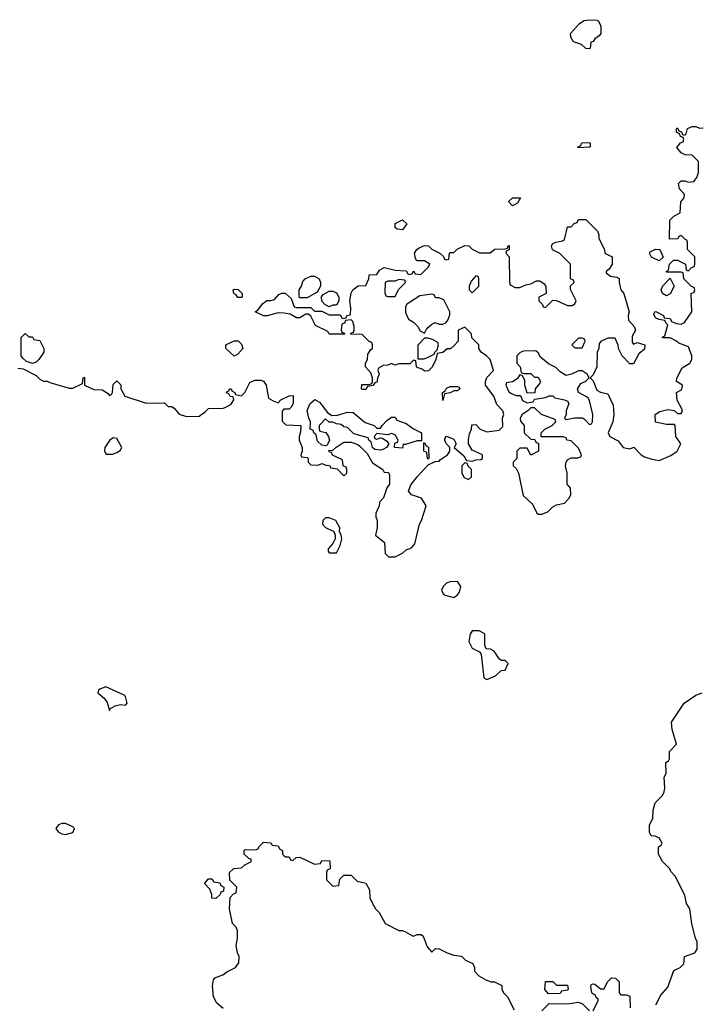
# Model space of a CAD drawing. Header units: inches. Extents: x 2380053 to 2584298, y 380219 to 546618.
# Tile 388 of 656: x 2572780 to 2576500, y 393970 to 399345. Entities that reach past the tile are written whole.
import ezdxf

# ---------------------------------------------------------------- set-up
doc = ezdxf.new("R2010")
doc.units = ezdxf.units.IN
doc.header["$MEASUREMENT"] = 0
doc.layers.add('C5379', color=7, linetype='Continuous')

msp = doc.modelspace()

# ---------------------------------------------------------------- linework, layer by layer
at = {"layer": 'C5379', "color": 2}
for points, elevation in [([(2575890, 399186), (2575870, 399188), (2575846, 399210), (2575803.1, 399223.1), (2575788.4, 399248.4), (2575786, 399270), (2575836.4, 399323.6), (2575860.4, 399339.6), (2575890, 399344.7), (2575930, 399342), (2575938, 399338), (2575951.2, 399311.1), (2575951.2, 399268.9), (2575943.6, 399256.4), (2575919.6, 399240.4), (2575910, 399226), (2575898, 399222), (2575894, 399190)], 34), ([(2575830, 398646), (2575826, 398650), (2575842, 398658), (2575848.4, 398671.6), (2575890, 398674), (2575894, 398670), (2575894, 398650), (2575890, 398648)], 34), ([(2575470, 398328.7), (2575447.3, 398352.7), (2575470, 398372), (2575512.7, 398372.7), (2575496.9, 398343.1)], 34), ([(2574870, 398198), (2574840.4, 398200.4), (2574828.7, 398210), (2574830, 398232), (2574870, 398252), (2574894, 398230)], 34), ([(2576270, 398028.7), (2576228.8, 398048.9), (2576218, 398070), (2576222, 398078), (2576250, 398092), (2576274, 398090), (2576292, 398048)], 34), ([(2574310, 397826), (2574306, 397830), (2574306, 397870), (2574318, 397890), (2574324.7, 397915.3), (2574338, 397930), (2574370, 397944.7), (2574390, 397944.7), (2574414, 397930), (2574422, 397910), (2574422, 397890), (2574403.6, 397856.4), (2574350, 397826)], 34), ([(2574850, 397926), (2574830, 397918), (2574790, 397918), (2574774, 397910), (2574772.7, 397852.7), (2574778, 397838), (2574790, 397834), (2574830, 397834), (2574847.3, 397872.7), (2574886, 397910), (2574882, 397922)], 34), ([(2575270, 397946), (2575243.6, 397916.4), (2575234, 397890), (2575234, 397870), (2575250, 397854), (2575286, 397890), (2575286, 397930), (2575282, 397942)], 34), ([(2576310, 397838), (2576288, 397850), (2576282, 397870), (2576290, 397892), (2576330, 397934), (2576352, 397890), (2576330, 397848)], 34), ([(2573990, 397828), (2573970, 397828.7), (2573962, 397842), (2573948.7, 397850), (2573946, 397870), (2573950, 397874), (2573971.6, 397871.6), (2573994, 397850), (2573994, 397830)], 34), ([(2574470, 397778), (2574447.3, 397787.3), (2574428.4, 397808.4), (2574428, 397832), (2574436.4, 397843.6), (2574470, 397862), (2574490, 397862), (2574510, 397854), (2574522, 397830), (2574522, 397810), (2574510, 397786), (2574490, 397786)], 34), ([(2575030, 397846), (2574963.6, 397836.4), (2574902, 397798), (2574892, 397790), (2574885.4, 397774.6), (2574886.4, 397746.4), (2574902, 397710), (2574930, 397694), (2574954, 397670), (2574965.4, 397645.4), (2574990, 397634), (2575002, 397658), (2575030, 397682), (2575048.4, 397691.6), (2575070, 397682), (2575090, 397682), (2575106, 397690), (2575116.4, 397703.6), (2575127.3, 397732.7), (2575128, 397750), (2575094.6, 397814.6), (2575070, 397826), (2575050, 397826), (2575042, 397842)], 34), ([(2572830, 397614), (2572850, 397614), (2572858, 397598), (2572890, 397594), (2572911.3, 397550), (2572911, 397530), (2572884.7, 397490), (2572870, 397475.3), (2572850, 397468), (2572818, 397478), (2572796.4, 397496.4), (2572788.8, 397508.9), (2572788, 397610), (2572810, 397632)], 34), ([(2573950, 397508.7), (2573906, 397550), (2573906, 397570), (2573950, 397592), (2573971.6, 397591.6), (2573990, 397574), (2573998, 397550), (2573970, 397518)], 34), ([(2575010, 397606), (2574990, 397606), (2574952.7, 397567.3), (2574954, 397494), (2574987.3, 397492.7), (2575010, 397502), (2575042, 397518), (2575046, 397530), (2575058, 397542), (2575066, 397570), (2575062, 397582), (2575036.4, 397596.4)], 34), ([(2575850, 397606), (2575830, 397606), (2575794, 397570), (2575810, 397554), (2575850, 397554), (2575866, 397590), (2575862, 397602)], 34), ([(2575596.4, 397536.4), (2575530, 397535.3), (2575511.6, 397528.4), (2575494, 397510), (2575494, 397470), (2575512, 397450), (2575518, 397418), (2575530, 397414), (2575570, 397414), (2575590, 397394), (2575610, 397394), (2575622, 397370), (2575619.6, 397360.4), (2575594, 397330), (2575592.7, 397307.3), (2575550, 397306), (2575538, 397350), (2575536.4, 397376.4), (2575522, 397402), (2575510, 397406), (2575496, 397384), (2575470, 397368), (2575438, 397362), (2575434, 397350), (2575450, 397314), (2575463.6, 397303.6), (2575490, 397294), (2575512.7, 397292.7), (2575525.4, 397265.4), (2575550, 397254), (2575582, 397258), (2575590, 397274), (2575650, 397282), (2575670, 397292), (2575690, 397291.3), (2575701, 397281), (2575754, 397270), (2575770, 397262), (2575778, 397250), (2575762, 397210), (2575762, 397190), (2575754, 397170), (2575762, 397162), (2575808.7, 397171.3), (2575851.2, 397171.1), (2575863.6, 397163.6), (2575890, 397134), (2575902, 397138), (2575906, 397150), (2575908, 397190), (2575890, 397266), (2575882, 397282), (2575829.3, 397309.3), (2575825.2, 397330), (2575842, 397358), (2575870, 397372), (2575888, 397390), (2575878, 397410), (2575850, 397428), (2575830, 397428), (2575791.2, 397408.9), (2575763.1, 397403.1), (2575730, 397422), (2575705.6, 397445.6), (2575666.3, 397466.3), (2575623.1, 397503.1), (2575610, 397526)], 34), ([(2575090, 397266), (2575088, 397310), (2575102, 397318), (2575110, 397334), (2575130, 397342), (2575170, 397342), (2575178, 397338), (2575182, 397330), (2575170, 397318), (2575150, 397318), (2575130, 397308), (2575098, 397302)], 34), ([(2574483.6, 397183.6), (2574514.6, 397185.4), (2574570, 397202), (2574599.6, 397199.6), (2574666.4, 397146.4), (2574714, 397130), (2574730, 397114), (2574750, 397114), (2574758, 397130), (2574783.1, 397156.9), (2574810, 397174), (2574830, 397174), (2574838, 397158), (2574890, 397141), (2574930, 397111.3), (2574974, 397090), (2574974, 397046), (2574950, 397046), (2574886, 397026), (2574874, 397026), (2574870, 397006), (2574826, 397010), (2574827.3, 397032.7), (2574842, 397038), (2574846, 397050), (2574830, 397078), (2574810, 397086), (2574790, 397078), (2574730, 397086), (2574714, 397070), (2574718, 397058), (2574730, 397054), (2574750, 397062), (2574759.6, 397059.6), (2574783.6, 397043.6), (2574794, 397030), (2574782, 397010), (2574762, 396998), (2574750, 396994), (2574718, 396998), (2574706, 397010), (2574698, 397038), (2574686, 397050), (2574682, 397062), (2574604, 397084), (2574570, 397118), (2574550, 397122), (2574534, 397134), (2574510, 397138), (2574490, 397148), (2574468.4, 397148.4), (2574450, 397166), (2574414, 397130), (2574414, 397110), (2574418, 397098), (2574451.2, 397091.1), (2574464.7, 397070), (2574471.3, 397048.7), (2574458, 397022), (2574450, 397018), (2574430, 397022), (2574404.7, 397044.7), (2574398, 397078), (2574386, 397090), (2574382, 397102), (2574366, 397110), (2574368, 397150), (2574358, 397170), (2574348.4, 397211.6), (2574366, 397250), (2574391.6, 397271.6), (2574416.9, 397256.9), (2574459.6, 397199.6)], 34), ([(2575590, 397226), (2575570, 397226), (2575554, 397210), (2575522, 397190), (2575512, 397170), (2575512.7, 397152.7), (2575534, 397130), (2575534, 397090), (2575570, 397054), (2575592.7, 397052.7), (2575598, 397038), (2575612, 397032), (2575611.3, 396990), (2575570, 396968), (2575550, 397006), (2575510, 397006), (2575494, 396990), (2575494, 396950), (2575474, 396930), (2575474, 396910), (2575490, 396894), (2575502, 396870), (2575527.3, 396747.3), (2575579.9, 396699.9), (2575602, 396650), (2575610, 396644.7), (2575630, 396644.7), (2575662, 396658), (2575690, 396684.7), (2575710, 396696), (2575754, 396706), (2575778, 396730), (2575788, 396750), (2575787.3, 396787.3), (2575768, 396810), (2575768.4, 396868.4), (2575759, 396910), (2575762, 396930), (2575770, 396942), (2575790, 396952), (2575827.3, 396952.7), (2575842, 396958), (2575846, 396970), (2575830, 397006), (2575790, 397046), (2575766, 397050), (2575762, 397062), (2575747.3, 397067.3), (2575627.3, 397067.3), (2575626, 397090), (2575646, 397110), (2575686, 397130), (2575706, 397150), (2575702, 397162), (2575629.1, 397189.1)], 34), ([(2573290, 397062), (2573272, 397050), (2573262.8, 397037.2), (2573244.7, 397010), (2573242, 396990), (2573252.7, 396972.7), (2573287.3, 396972.7), (2573310, 396982), (2573328, 396992), (2573338, 397010), (2573310, 397058)], 34), ([(2575010, 396946), (2575006, 396950), (2575002, 396982), (2574986, 396990), (2574986, 397034), (2574990, 397034), (2574998, 397018), (2575011.6, 397011.6), (2575014, 396950)], 34), ([(2575210, 396926), (2575194, 396910), (2575194, 396870), (2575205.4, 396845.4), (2575230, 396834), (2575246, 396850), (2575246, 396890), (2575227.3, 396907.3), (2575222, 396922)], 34), ([(2574470, 396626), (2574450, 396626), (2574434, 396610), (2574432, 396590), (2574450, 396572), (2574494, 396550), (2574502, 396530), (2574502, 396510), (2574490, 396486), (2574463.6, 396456.4), (2574463.6, 396443.6), (2574470, 396434), (2574510, 396434), (2574530, 396474), (2574538, 396510), (2574535.3, 396530), (2574526, 396550), (2574528, 396570), (2574506, 396610)], 34), ([(2575170, 396278), (2575130, 396275.3), (2575110, 396268), (2575092, 396250), (2575082, 396230), (2575092, 396210), (2575102.8, 396202.8), (2575150, 396191.3), (2575170, 396204.7), (2575180.2, 396219.8), (2575188.7, 396250)], 34), ([(2575288.4, 396008.4), (2575250, 396008), (2575238, 395990), (2575232, 395950), (2575250, 395914), (2575292.7, 395892.7), (2575299.6, 395879.6), (2575312.7, 395752.7), (2575330, 395742), (2575376.4, 395763.6), (2575407.3, 395792.7), (2575430, 395794), (2575446, 395830), (2575430, 395846), (2575410, 395846), (2575396.4, 395856.4), (2575370, 395898), (2575350, 395908), (2575326, 395910), (2575318, 395930), (2575318, 395990), (2575314.6, 395994.6)], 34), ([(2573250, 395702), (2573211.6, 395688.4), (2573206, 395670), (2573240.7, 395640.7), (2573256.8, 395616.8), (2573270, 395574), (2573276.4, 395583.6), (2573300.9, 395599.1), (2573330, 395606.8), (2573358, 395602), (2573366, 395614), (2573358, 395650), (2573350, 395658)], 34), ([(2573030, 394956), (2573010, 394956), (2572992, 394950), (2572977.3, 394930), (2572990, 394911), (2573010, 394900.7), (2573030, 394897.3), (2573070, 394907.3), (2573079, 394930), (2573070, 394939)], 34), ([(2573850, 394548), (2573828, 394550), (2573828, 394570), (2573818, 394598), (2573788, 394630), (2573810, 394654), (2573830, 394654), (2573838, 394638), (2573872.7, 394632.7), (2573878, 394618), (2573894, 394610), (2573892.7, 394587.3), (2573878, 394582), (2573874, 394570)], 30), ([(2575710, 394074), (2575770, 394074), (2575774, 394050), (2575770, 394046), (2575738, 394042), (2575730, 394028), (2575667.3, 394027.3), (2575646, 394050), (2575650, 394094), (2575690, 394094)], 30)]:
    msp.add_lwpolyline(points, close=True, dxfattribs=dict(at, elevation=elevation))
for points, elevation in [([(2572770, 397442), (2572799.6, 397439.6), (2572870, 397402), (2572890, 397382), (2572910, 397372), (2572930, 397371.3), (2572943.6, 397363.6), (2573050, 397334), (2573070, 397334), (2573122, 397358), (2573126, 397390), (2573134, 397394), (2573134, 397350), (2573185.4, 397325.4), (2573230, 397324.7), (2573263.6, 397303.6), (2573270, 397294), (2573282, 397298), (2573286, 397310), (2573290, 397354), (2573310, 397374), (2573331.6, 397351.6), (2573332, 397330), (2573354, 397290), (2573471.2, 397251.1), (2573570, 397254), (2573590, 397234), (2573610, 397234), (2573623.6, 397223.6), (2573650, 397192), (2573690, 397178), (2573759, 397181), (2573794.6, 397205.4), (2573810, 397222), (2573890, 397224.7), (2573906, 397230), (2573934.6, 397245.4), (2573948, 397270), (2573946, 397286), (2573928.4, 397288.4), (2573922, 397302), (2573908.4, 397308.4), (2573910, 397314), (2573922, 397318), (2573926, 397330), (2573934, 397330), (2573938, 397318), (2573954, 397310), (2573958, 397298), (2573990, 397292), (2574008, 397310), (2574036.4, 397363.6), (2574063.1, 397376.9), (2574096.9, 397376.9), (2574110, 397372), (2574124.7, 397350), (2574138, 397278), (2574163.6, 397263.6), (2574190, 397254), (2574206, 397270), (2574250, 397292), (2574272.7, 397292.7), (2574272, 397250), (2574262, 397230), (2574250, 397218), (2574222, 397218), (2574212.7, 397207.3), (2574212.7, 397152.7), (2574232.7, 397132.7), (2574314, 397130), (2574312.7, 397092.7), (2574304.7, 397070), (2574304.7, 397050), (2574322, 397010), (2574322, 396990), (2574314, 396970), (2574318, 396958), (2574350, 396954), (2574354, 396950), (2574354, 396930), (2574370, 396914), (2574410, 396912), (2574430, 396922), (2574452.7, 396912.7), (2574471.6, 396911.6), (2574478, 396898), (2574512.7, 396892.7), (2574550, 396854), (2574566, 396870), (2574566, 396890), (2574562, 396902), (2574546, 396910), (2574542, 396942), (2574487.3, 396967.3), (2574482, 396982), (2574470, 396986), (2574468, 396992), (2574490, 396994), (2574506, 397010), (2574550, 397038), (2574590, 397038), (2574626, 397026), (2574636.9, 397016.9), (2574676.9, 396976.9), (2574705.4, 396925.4), (2574762, 396890), (2574770, 396874), (2574792.7, 396872.7), (2574798, 396858), (2574798, 396810), (2574784.7, 396790), (2574765.4, 396734.6), (2574744.7, 396710), (2574742, 396690), (2574724.7, 396650), (2574724.7, 396630), (2574732, 396610), (2574731.2, 396571.1), (2574722, 396530), (2574771.3, 396491.3), (2574774, 396430), (2574792.7, 396412.7), (2574830, 396412), (2574870, 396432), (2574889, 396451), (2574918, 396462), (2574937.2, 396482.8), (2574962, 396590), (2574974, 396610), (2574999, 396690), (2574972.5, 396732.5), (2574918, 396750), (2574902, 396770), (2574914.6, 396805.4), (2574948.7, 396850), (2575010, 396914), (2575048, 396932), (2575070, 396934), (2575076.4, 396943.6), (2575115.3, 396970), (2575128, 396990), (2575128, 397010), (2575108.8, 397028.9), (2575098, 397050), (2575106, 397070), (2575110, 397072), (2575150, 397054), (2575162, 397030), (2575152, 397010), (2575203.6, 396963.6), (2575218, 396938), (2575250, 396934), (2575270, 396942), (2575296.4, 396943.6), (2575306, 396950), (2575306, 396970), (2575250, 396995.3), (2575229.2, 397029.2), (2575229, 397051), (2575235.3, 397084.7), (2575246, 397110), (2575247.3, 397132.7), (2575270, 397134), (2575294, 397110), (2575330, 397094), (2575396.4, 397103.6), (2575416.4, 397123.6), (2575415.3, 397170), (2575422, 397190), (2575418, 397210), (2575384.7, 397244.7), (2575368.7, 397290), (2575322, 397350), (2575322, 397370), (2575329.1, 397390.9), (2575366, 397430), (2575348.8, 397488.9), (2575328, 397510), (2575298, 397530), (2575286, 397550), (2575286, 397570), (2575248, 397608), (2575246, 397630), (2575210, 397666), (2575174, 397650), (2575174, 397590), (2575152.7, 397567.3), (2575131.6, 397548.4), (2575112.7, 397547.3), (2575090, 397528), (2575058, 397522), (2575052, 397490), (2575031.6, 397448.4), (2575011.6, 397428.4), (2574990, 397426), (2574976.4, 397436.4), (2574950, 397446), (2574946, 397450), (2574942, 397482), (2574930, 397486), (2574910, 397466), (2574850, 397466), (2574830, 397458), (2574810, 397468), (2574790, 397458), (2574763.6, 397456.4), (2574738, 397442), (2574734, 397430), (2574742, 397410), (2574732.7, 397387.3), (2574730, 397366), (2574718, 397362), (2574710, 397348), (2574678, 397342), (2574670, 397326), (2574650, 397326), (2574646, 397330), (2574647.3, 397352.7), (2574690, 397354), (2574702, 397358), (2574706, 397370), (2574706, 397390), (2574696.4, 397416.4), (2574668, 397450), (2574668, 397470), (2574678, 397490), (2574680.4, 397519.6), (2574696.4, 397543.6), (2574706, 397550), (2574706, 397570), (2574702, 397582), (2574687.3, 397587.3), (2574650, 397626), (2574587.3, 397627.3), (2574587.3, 397632.7), (2574602, 397638), (2574606, 397650), (2574606, 397670), (2574598, 397698), (2574590, 397706), (2574558, 397702), (2574552.7, 397687.3), (2574538, 397682), (2574534, 397650), (2574538, 397638), (2574552.7, 397632.7), (2574552.7, 397627.3), (2574470, 397628), (2574462, 397642), (2574395.3, 397675.3), (2574370, 397726), (2574356.4, 397736.4), (2574342, 397738), (2574310, 397718), (2574290, 397718), (2574256.4, 397736.4), (2574223.1, 397743.1), (2574190, 397744), (2574130, 397728.7), (2574110, 397728.7), (2574066, 397750), (2574080.4, 397759.6), (2574105.6, 397794.4), (2574129.1, 397810.9), (2574150, 397811.3), (2574170, 397818), (2574194.6, 397845.4), (2574210, 397852), (2574228.4, 397851.6), (2574262, 397822), (2574278, 397778), (2574290, 397774), (2574370, 397774), (2574390, 397754), (2574430, 397754), (2574470, 397734), (2574530, 397734), (2574538, 397718), (2574550, 397714), (2574562, 397718), (2574566, 397730), (2574586, 397734), (2574588, 397770), (2574582, 397810), (2574588.8, 397851.1), (2574598, 397870), (2574628.4, 397891.6), (2574670, 397894), (2574686, 397930), (2574687.3, 397952.7), (2574730, 397954), (2574743.1, 397976.9), (2574768.7, 397991.3), (2574830, 397978), (2574890, 397974), (2574898, 397958), (2574910, 397954), (2574922, 397958), (2574930, 397974), (2574938, 397958), (2574970, 397954), (2575010, 397994), (2575018, 398010), (2574990, 398028), (2574948, 398028), (2574940.4, 398040.4), (2574935.3, 398070), (2574948, 398090), (2574960.2, 398099.8), (2574990, 398111.3), (2575011, 398111), (2575030, 398092), (2575074, 398070), (2575092.7, 398052.7), (2575098, 398038), (2575110, 398034), (2575122, 398038), (2575126, 398070), (2575130, 398074), (2575150, 398074), (2575168.4, 398091.6), (2575210, 398111.3), (2575231, 398111), (2575250, 398092), (2575290, 398072), (2575330, 398072), (2575347.3, 398072.7), (2575372.7, 398092.7), (2575430, 398094), (2575442, 398098), (2575446, 398110), (2575452, 398112), (2575451.6, 398088.4), (2575438, 398082), (2575434, 398070), (2575452, 398050), (2575454, 397910), (2575458, 397898), (2575483.6, 397883.6), (2575510, 397882), (2575543.1, 397896.9), (2575570, 397902), (2575600.4, 397919.6), (2575619.6, 397919.6), (2575643.6, 397903.6), (2575652.7, 397887.3), (2575654, 397850), (2575614, 397830), (2575614, 397810), (2575634, 397790), (2575638, 397778), (2575650, 397774), (2575690, 397814), (2575710, 397812), (2575770, 397784.7), (2575796.4, 397783.6), (2575810, 397794), (2575818, 397810), (2575787.3, 397872.7), (2575787.3, 397892.7), (2575806, 397910), (2575802, 397922), (2575786, 397930), (2575786, 398010), (2575728.4, 398068.4), (2575688.8, 398088.9), (2575682, 398110), (2575690, 398122), (2575706, 398130), (2575742, 398138), (2575754.6, 398145.4), (2575770, 398214), (2575790, 398214), (2575807.3, 398232.7), (2575822, 398238), (2575830, 398254), (2575870, 398254), (2575934, 398190), (2575942, 398170), (2575942, 398150), (2575972, 398090), (2575974, 398070), (2576014, 398050), (2576014, 398010), (2575998, 397982), (2575982, 397970), (2575982, 397962), (2576004.7, 397944.7), (2576039.6, 397939.6), (2576051.6, 397931.6), (2576051.3, 397910), (2576062, 397870), (2576078, 397850), (2576106, 397750), (2576101, 397730), (2576103.6, 397703.6), (2576134, 397670), (2576142, 397650), (2576123.6, 397616.4), (2576123.6, 397583.6), (2576130, 397574), (2576150, 397582), (2576192, 397570), (2576190, 397546), (2576159.6, 397520.4), (2576130, 397466), (2576110, 397466), (2576068, 397510), (2576048, 397550), (2576047.3, 397567.3), (2576030, 397606), (2575990, 397606), (2575954, 397590), (2575943.6, 397576.4), (2575942, 397550), (2575932, 397530), (2575930.7, 397449.3), (2575910, 397406), (2575894, 397390), (2575910, 397374), (2575930, 397322), (2575951, 397311), (2575990, 397302), (2576019.8, 397239.8), (2576022.8, 397190), (2576018, 397150), (2575992, 397090), (2576002, 397070), (2576046.4, 397046.4), (2576074, 397010), (2576110, 397002), (2576131.6, 397011.6), (2576172, 396970), (2576190, 396958), (2576230, 396944.7), (2576270, 396938), (2576333.6, 396966.4), (2576368, 396990), (2576388, 397030), (2576362, 397070), (2576358, 397130), (2576354.6, 397134.6), (2576310, 397134), (2576250, 397148), (2576248.7, 397190), (2576273.6, 397206.4), (2576316.9, 397216.9), (2576352, 397212), (2576370, 397194), (2576390, 397194), (2576396.4, 397203.6), (2576396.4, 397216.4), (2576368.4, 397268.4), (2576366, 397310), (2576394.6, 397325.4), (2576398, 397350), (2576366, 397370), (2576367.3, 397387.3), (2576396.4, 397443.6), (2576438, 397470), (2576448, 397490), (2576448.7, 397510), (2576430, 397558), (2576378, 397578), (2576366, 397590), (2576330, 397608), (2576288.7, 397608.7), (2576290, 397614), (2576302, 397618), (2576318, 397678), (2576306, 397690), (2576302, 397702), (2576270, 397708), (2576250, 397718), (2576242, 397738), (2576246, 397750), (2576251.6, 397751.6), (2576294, 397730), (2576298, 397718), (2576330, 397714), (2576338, 397698), (2576365.4, 397685.4), (2576390, 397682), (2576408.4, 397691.6), (2576448.7, 397750), (2576446, 397850), (2576462, 397858), (2576466, 397870), (2576462, 397882), (2576447.3, 397887.3), (2576406, 397930), (2576402, 397962), (2576390, 397966), (2576310, 397966), (2576308, 397970), (2576322, 397978), (2576326, 398010), (2576348.4, 398031.6), (2576370, 398032), (2576414, 398010), (2576418, 397978), (2576430, 397974), (2576447.3, 397992.7), (2576462, 397998), (2576466, 398010), (2576466, 398050), (2576426, 398090), (2576426, 398130), (2576422, 398142), (2576410, 398146), (2576390, 398166), (2576378, 398162), (2576371.6, 398148.4), (2576327.3, 398147.3), (2576328, 398250), (2576350, 398272), (2576386, 398290), (2576388, 398350), (2576407.3, 398372.7), (2576408, 398390), (2576382, 398422), (2576375.3, 398450), (2576390, 398464.7), (2576410, 398464.7), (2576430, 398458), (2576459, 398461), (2576476.4, 398483.6), (2576486, 398510), (2576486, 398570), (2576450, 398606), (2576412.7, 398607.3), (2576390, 398618), (2576367.3, 398647.3), (2576387.3, 398672.7), (2576402, 398678), (2576406, 398690), (2576402, 398702), (2576387.3, 398707.3), (2576382, 398722), (2576366, 398730), (2576366, 398750), (2576370, 398754), (2576378, 398738), (2576392.7, 398732.7), (2576398, 398718), (2576410, 398714), (2576418, 398722), (2576426, 398750), (2576450, 398762), (2576470, 398762), (2576490, 398752), (2576510, 398754)], 34), ([(2576252.9, 393967.1), (2576280.2, 394019.8), (2576317.2, 394062.8), (2576350, 394154), (2576386, 394170), (2576406, 394190), (2576408.8, 394231.1), (2576466, 394250), (2576478, 394270), (2576478, 394310), (2576468.7, 394330), (2576448.8, 394408.9), (2576438, 394490), (2576420.4, 394520.4), (2576410, 394566), (2576358, 394670), (2576334.6, 394694.6), (2576328, 394710), (2576288.8, 394748.9), (2576266, 394790), (2576266, 394830), (2576282, 394838), (2576286, 394850), (2576270, 394878), (2576247.3, 394887.3), (2576226, 394890), (2576218, 394910), (2576218, 394950), (2576236.4, 394983.6), (2576238, 395030), (2576248.7, 395070), (2576288, 395110), (2576298, 395130), (2576302, 395150), (2576298, 395210), (2576308, 395230), (2576306, 395290), (2576322, 395298), (2576326, 395310), (2576326, 395350), (2576366, 395390), (2576342, 395470), (2576338, 395510), (2576407.3, 395612.7), (2576470, 395658), (2576506, 395670)], 30), ([(2573890, 393946), (2573856.4, 393976.4), (2573838, 394010), (2573833.2, 394070), (2573837.2, 394102.8), (2573846, 394114), (2573888, 394130), (2573910, 394146.8), (2573958, 394170), (2573976.4, 394196.4), (2573978, 394230), (2573968, 394250), (2573962, 394290), (2573968.8, 394331.1), (2573968.7, 394370), (2573962, 394390), (2573942, 394410), (2573926, 394490), (2573928, 394552), (2573947.3, 394572.7), (2573962, 394578), (2573966, 394610), (2573927.3, 394647.3), (2573926, 394690), (2573948.4, 394711.6), (2573990, 394714), (2574008.4, 394731.6), (2574046, 394750), (2574042, 394762), (2574030, 394766), (2574006, 394790), (2574006, 394810), (2574010, 394814), (2574067.3, 394812.7), (2574082, 394818), (2574086, 394830), (2574110, 394854), (2574151.6, 394851.6), (2574158, 394838), (2574190, 394834), (2574198, 394818), (2574214, 394810), (2574214, 394790), (2574222, 394782), (2574230, 394774), (2574250, 394774), (2574258, 394758), (2574270, 394754), (2574288.4, 394771.6), (2574310, 394772), (2574390, 394734), (2574422, 394738), (2574430, 394754), (2574472.7, 394752.7), (2574474, 394710), (2574458, 394702), (2574454, 394690), (2574454, 394650), (2574490, 394614), (2574522, 394618), (2574527.3, 394652.7), (2574550, 394674), (2574590, 394674), (2574622, 394642), (2574670, 394631.3), (2574690, 394594), (2574691.6, 394551.6), (2574703.6, 394523.6), (2574722, 394490), (2574742, 394470), (2574774, 394410), (2574850, 394372), (2574870, 394372), (2574885.4, 394365.4), (2574923.6, 394343.6), (2574930, 394342), (2574950, 394351.3), (2574971.6, 394351.6), (2574982, 394342), (2575003.6, 394283.6), (2575030, 394254), (2575050, 394274), (2575070, 394272), (2575114, 394250), (2575150, 394238), (2575191.6, 394231.6), (2575214, 394210), (2575252.7, 394192.7), (2575262, 394170), (2575262, 394150), (2575285.4, 394125.4), (2575323.6, 394103.6), (2575352.7, 394092.7), (2575371.6, 394091.6), (2575412, 394072), (2575412, 394050), (2575422, 394030), (2575442, 394010), (2575479.6, 393939.6)], 30), ([(2575910, 393934), (2575938, 393990), (2575938, 393998), (2575927.3, 394007.3), (2575922, 394022), (2575907.3, 394027.3), (2575900.4, 394040.4), (2575898, 394070), (2575902, 394078), (2575910, 394082), (2575919.6, 394079.6), (2575950, 394054), (2575970, 394054), (2575988.4, 394091.6), (2576010, 394114), (2576032.7, 394112.7), (2576051.6, 394091.6), (2576052.7, 394032.7), (2576062, 394022), (2576090, 394022), (2576110, 394014), (2576112, 393950)], 30), ([(2575630, 393934), (2575670, 393974), (2575770, 393972), (2575830, 393982), (2575852.7, 393972.7), (2575890, 393934)], 30)]:
    msp.add_lwpolyline(points, dxfattribs=dict(at, elevation=elevation))

doc.saveas('drawing.dxf')
